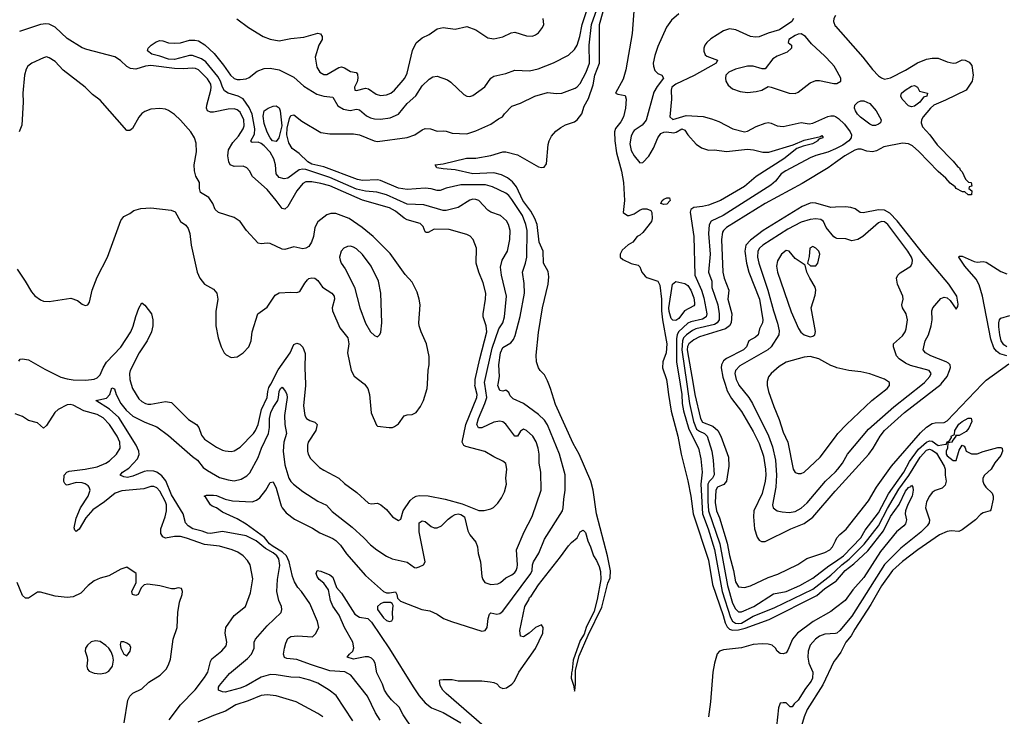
# Model space of a CAD drawing. Header units: inches. Extents: x 1552611 to 1694776, y 811966 to 917215.
# Tile 297 of 549: x 1614531 to 1621133, y 887774 to 892442. Entities that reach past the tile are written whole.
import ezdxf

# ---------------------------------------------------------------- set-up
doc = ezdxf.new("R2010")
doc.units = ezdxf.units.IN
doc.header["$MEASUREMENT"] = 0
for name, color, linetype in [('B6818', 7, 'Continuous'), ('B6819', 7, 'Continuous'), ('B6828', 7, 'Continuous'), ('B6829', 7, 'Continuous')]:
    doc.layers.add(name, color=color, linetype=linetype)

msp = doc.modelspace()

# ---------------------------------------------------------------- linework, layer by layer
at = {"layer": 'B6818', "color": 5}
for points, elevation in [([(1616764.4, 887744.4), (1616652.9, 887912.9), (1616605.4, 887950), (1616530, 887996.8), (1616477, 888017), (1616410, 888033.6), (1616350, 888036.8), (1616250, 888052.7), (1616213.2, 888053.2), (1616150, 888036.4), (1616050, 887977.2), (1616010, 887961.5), (1615910, 887936.2), (1615890, 887937.6), (1615864.2, 887950), (1615863.5, 887970), (1615870, 887980.4), (1615938.3, 888061.7), (1616058.2, 888161.8), (1616085.4, 888190), (1616102.3, 888230), (1616103.5, 888270), (1616111.5, 888290), (1616190, 888381.3), (1616283.5, 888470), (1616289.7, 888490), (1616286, 888510), (1616267.7, 888550), (1616254.8, 888610), (1616259.9, 888690), (1616274.9, 888785.1), (1616267.7, 888830), (1616255.8, 888850), (1616230.3, 888870), (1616178.3, 888898.3), (1616117.9, 888950), (1616050, 888983.5), (1615890, 889011.6), (1615810, 888998.5), (1615790, 889001.1), (1615754.9, 889014.9), (1615692.4, 889030), (1615660.7, 889050), (1615642.6, 889070), (1615627.5, 889130), (1615550, 889258), (1615511, 889351), (1615484.9, 889384.9), (1615450, 889409.5), (1615430, 889417), (1615390, 889419.4), (1615366.1, 889413.9), (1615290, 889382.5), (1615255.2, 889375.2), (1615230, 889378), (1615204.5, 889390), (1615221.3, 889410), (1615263, 889437), (1615320.5, 889499.5), (1615332.8, 889527.2), (1615331, 889550), (1615311.6, 889591.6), (1615195.4, 889775.4), (1615132.8, 889832.8), (1615041.2, 889890), (1615113.5, 889906.5), (1615136.4, 889930), (1615150, 889976), (1615167.5, 889967.5), (1615177.1, 889930), (1615208.9, 889868.9), (1615246.1, 889826.1), (1615290, 889785.9), (1615370, 889744.1), (1615450, 889713.8), (1615530, 889655.9), (1615690, 889514), (1615723.2, 889490), (1615762.1, 889442.1), (1615790, 889420.4), (1615870, 889375.1), (1615930, 889357.5), (1615970, 889352.8), (1616016.5, 889363.5), (1616055.3, 889384.7), (1616073.5, 889406.5), (1616130, 889509.1), (1616152.3, 889570), (1616198.6, 889670), (1616206.3, 889710), (1616207.3, 889770), (1616214.5, 889810), (1616230, 889843.9), (1616261.2, 889890), (1616267.6, 889910), (1616270.9, 889950), (1616279.7, 889970), (1616290, 889980.3), (1616313.9, 889950), (1616322.7, 889930), (1616325.3, 889910), (1616306.8, 889790), (1616309.1, 889729.1), (1616319.3, 889670), (1616302.8, 889610), (1616298.9, 889550), (1616310, 889459.1), (1616334.7, 889370), (1616350, 889346.5), (1616367.6, 889330), (1616430, 889281.3), (1616530, 889214.6), (1616588.5, 889188.5), (1616625.3, 889145.3), (1616760.5, 889040.5), (1616839.6, 888970), (1616883.8, 888923.8), (1616925.3, 888890), (1616990, 888847.2), (1617028.2, 888828.2), (1617130, 888806.3), (1617178.8, 888770), (1617190, 888768.1), (1617210, 888775), (1617237.7, 888790), (1617250.9, 888810), (1617210.4, 889009.6), (1617209.3, 889070.7), (1617230, 889082.7), (1617250, 889079), (1617290, 889045.5), (1617310, 889037.4), (1617330, 889036.6), (1617358.7, 889050), (1617404.2, 889095.8), (1617430, 889115.1), (1617450, 889126.7), (1617470, 889131.5), (1617490, 889127.2), (1617512.6, 889110), (1617536, 889016), (1617550, 888990.3), (1617590, 888941.1), (1617600.6, 888910), (1617605.9, 888865.9), (1617620.8, 888810), (1617630.1, 888710), (1617636.2, 888690), (1617649.6, 888669.6), (1617690, 888656.6), (1617737.3, 888662.7), (1617753.8, 888670), (1617790, 888702.8), (1617830, 888720.9), (1617850, 888736.5), (1617859.3, 888750), (1617867.4, 888770), (1617868.6, 888790), (1617862.3, 888890), (1617914.5, 889010), (1617966.7, 889113.3), (1618028, 889290), (1618024.6, 889410), (1618013.6, 889470), (1618013.8, 889530), (1618008.3, 889570), (1617993.1, 889613.1), (1617970.9, 889650.9), (1617930, 889689.8), (1617910, 889697.7), (1617890, 889685.6), (1617870, 889652), (1617850, 889651.3), (1617790.4, 889730.4), (1617770, 889747.5), (1617750, 889750.9), (1617710, 889743.8), (1617630, 889706), (1617607.8, 889707.8), (1617596.7, 889730), (1617606.8, 889770), (1617650.2, 889869.8), (1617663, 889910), (1617649.5, 890000)], 860), ([(1615278.9, 890000), (1615288.4, 889970), (1615330, 889900.2), (1615350, 889882.9), (1615374.9, 889870), (1615390, 889865), (1615410, 889865.5), (1615510, 889883.5), (1615550, 889876.1), (1615663.4, 889763.4), (1615716.9, 889730), (1615731.3, 889710), (1615750, 889658.4), (1615770, 889630.3), (1615850, 889577.3), (1615890, 889557.3), (1615910, 889552.6), (1615950, 889548.9), (1615970, 889553.1), (1616010, 889578.3), (1616098.5, 889670), (1616112.7, 889690), (1616129.9, 889730.1), (1616152.8, 889830), (1616190.7, 889910), (1616194.3, 889950), (1616202.8, 889977.2), (1616214.7, 890000)], 880), ([(1616947.8, 887747.8), (1616917.2, 887797.2), (1616864.2, 887910), (1616751.2, 888050), (1616712.1, 888072.1), (1616610, 888079.5), (1616480.5, 888120.5), (1616390, 888154.5), (1616321.9, 888161.9), (1616307.3, 888167.3), (1616301.1, 888190), (1616305.9, 888230), (1616315.1, 888264.9), (1616330, 888295), (1616350, 888307.7), (1616393.5, 888313.5), (1616494.1, 888305.9), (1616514.3, 888325.7), (1616536.4, 888370), (1616527.6, 888410), (1616477.6, 888530), (1616421.5, 888610), (1616396.6, 888636.6), (1616374.7, 888674.7), (1616360.3, 888710), (1616337.1, 888810), (1616321.1, 888850), (1616294.3, 888874.3), (1616230, 888910.9), (1616206.4, 888930), (1616172.4, 888972.4), (1616050, 889062.3), (1615990, 889097.5), (1615890, 889141.1), (1615849.8, 889169.8), (1615822.2, 889182.2), (1615810, 889191.8), (1615779.5, 889239.5), (1615768, 889250), (1615784.1, 889255.9), (1615830, 889255.5), (1615850, 889252.9), (1615909.2, 889229.2), (1615957.5, 889217.5), (1616090, 889211.6), (1616118.8, 889221.2), (1616141.3, 889238.7), (1616182.3, 889290), (1616210, 889341.6), (1616230, 889346), (1616250, 889303), (1616283.7, 889183.7), (1616290.2, 889170.2), (1616318.5, 889138.5), (1616373.9, 889093.9), (1616493.6, 889033.6), (1616543.4, 889003.4), (1616630, 888966), (1616650, 888951.3), (1616681.5, 888921.5), (1616722, 888862), (1616850, 888718.2), (1616970, 888611.1), (1616990, 888602.2), (1617010, 888600.7), (1617050, 888607.7), (1617060.3, 888590), (1617064.8, 888564.8), (1617084.4, 888544.4), (1617227.3, 888490), (1617280.2, 888480.3), (1617330, 888459.5), (1617373.7, 888430), (1617427, 888410), (1617630, 888345), (1617651.7, 888348.3), (1617666.5, 888370), (1617672.3, 888430), (1617681.6, 888458.4), (1617690, 888467.9), (1617730, 888457.6), (1617750, 888462), (1617770, 888479.2), (1617959, 888730), (1617968.2, 888750), (1617968.8, 888790), (1617975.5, 888810), (1618012.4, 888867.6), (1618050, 888961.5), (1618169.9, 889150), (1618175.9, 889170), (1618178.9, 889230), (1618188.1, 889290), (1618187.6, 889392.4), (1618150.9, 889530.9), (1618070, 889727.9), (1618050, 889758.3), (1618010, 889797.3), (1617910, 889870.7), (1617840.2, 889900.2), (1617820.8, 889920.8), (1617810, 889944.2), (1617790, 889959.5), (1617770, 889952.3), (1617750, 889958), (1617736.3, 889990), (1617738.4, 890000)], 840), ([(1616447.4, 890000), (1616447.9, 889990), (1616433.4, 889853.4), (1616442, 889790), (1616454, 889770), (1616476.4, 889756.4), (1616510, 889744.9), (1616526, 889730), (1616515.9, 889690), (1616465.6, 889610), (1616461.1, 889590), (1616461.2, 889550), (1616466, 889530), (1616482.1, 889502.1), (1616542, 889442), (1616570, 889422.3), (1616670.7, 889370.7), (1616710, 889333.8), (1616792.7, 889272.7), (1616870, 889202.6), (1616890, 889197.6), (1616930, 889201.7), (1616953.7, 889190), (1616990, 889159.6), (1617030, 889110.2), (1617070, 889086), (1617086, 889094), (1617102.1, 889150), (1617150, 889219.1), (1617170, 889237.6), (1617190, 889248.3), (1617210, 889252.6), (1617270, 889252.4), (1617384.2, 889230), (1617497.3, 889197.3), (1617610, 889152), (1617646.5, 889153.5), (1617690, 889163.1), (1617707.4, 889172.6), (1617738, 889202), (1617762.4, 889237.6), (1617781.6, 889278.4), (1617794.5, 889330), (1617790.8, 889370), (1617798.3, 889430), (1617790, 889467), (1617770, 889484.7), (1617710, 889512.3), (1617650, 889547.4), (1617521.4, 889581.4), (1617508.6, 889588.6), (1617498.9, 889610), (1617523.6, 889730), (1617597.1, 889910), (1617597.6, 889930), (1617583.7, 889990), (1617584, 890000)], 880), ([(1616843.2, 890000), (1616864.7, 889970), (1616876.2, 889930), (1616888.1, 889808.1), (1616923.7, 889723.7), (1616930, 889717.3), (1617008.2, 889708.2), (1617030, 889709.1), (1617044.6, 889715.4), (1617070, 889733.7), (1617110, 889786.7), (1617130, 889793.7), (1617163.2, 889796.8), (1617189.5, 889810.5), (1617219, 889850), (1617239.3, 889890), (1617262.9, 889970), (1617264.6, 890000)], 920), ([(1617645.6, 887705.6), (1617390, 887925.8), (1617367.8, 887950), (1617350, 887981.2), (1617347, 888013), (1617350, 888018), (1617370, 888021), (1617430, 888021), (1617470, 888011), (1617628.9, 888011.1), (1617685.4, 888005.4), (1617710, 888001), (1617730, 887990.7), (1617750.3, 887970.3), (1617770, 887961.3), (1617795.6, 887964.4), (1617830.9, 887989.1), (1617848.2, 888010), (1617878.9, 888070), (1617990, 888228), (1618039, 888330), (1618042, 888370), (1618030, 888388), (1617990, 888369.2), (1617946.8, 888330), (1617910, 888306.6), (1617888, 888310), (1617884, 888350), (1617917.2, 888510), (1617945.2, 888554.8), (1617949.8, 888570), (1617960.4, 888579.6), (1618010, 888654.7), (1618157.4, 888842.6), (1618210, 888916.6), (1618230, 888939.2), (1618269.8, 888970), (1618290, 889010.2), (1618310, 889020.2), (1618325.7, 889005.7), (1618339.4, 888950), (1618359, 888910), (1618378, 888850), (1618398.8, 888818.8), (1618417.1, 888777.1), (1618425.3, 888745.3), (1618428.2, 888690), (1618403.7, 888556.3), (1618381.8, 888478.2), (1618330, 888369.3), (1618314.9, 888325.1), (1618290, 888280.9), (1618242.8, 888150), (1618235.9, 888084.1), (1618230, 888066), (1618229.2, 888030), (1618243.4, 887983.4), (1618250, 887942), (1618252.7, 887947.3), (1618258.4, 887990), (1618257.7, 888082.3), (1618281.5, 888178.5), (1618342.3, 888317.8), (1618434.3, 888505.7), (1618473.6, 888666.4), (1618490, 888702), (1618491.9, 888748.1), (1618472.1, 888850), (1618398.1, 889130), (1618375.8, 889290), (1618361.4, 889350), (1618283.4, 889530), (1618241.7, 889601.7), (1618123.3, 889863.3), (1618090.9, 889970.9), (1618079.2, 890000)], 820), ([(1618872.3, 890000), (1618880.4, 889930), (1618899.6, 889819.5), (1618943.9, 889650), (1618966, 889530), (1619011.3, 889351.3), (1619031.7, 889250), (1619047.1, 889130), (1619150, 888819.5), (1619176.6, 888656.6), (1619248.3, 888450), (1619260.3, 888400.3), (1619273.7, 888373.7), (1619290, 888357.3), (1619310, 888350.1), (1619350, 888352.7), (1619395.2, 888364.8), (1619557.2, 888422.8), (1619876.7, 888583.3), (1619930, 888631.1), (1620000, 888676.6)], 820), ([(1618959.7, 890000), (1618970.7, 889930), (1618973.5, 889870), (1618981.6, 889821.6), (1619017.1, 889697.1), (1619081.9, 889570), (1619099.1, 889499.1), (1619106.2, 889410), (1619097.1, 889330), (1619109.1, 889130), (1619148.1, 889030), (1619190, 888891), (1619241.4, 888610), (1619296.1, 888436.1), (1619310.6, 888410.6), (1619330, 888398.1), (1619350, 888394.8), (1619370, 888397.9), (1619450, 888445.3), (1619590, 888501.4), (1619850, 888626), (1619970, 888718.7), (1620000, 888748)], 840), ([(1619003.2, 890000), (1619021.8, 889870), (1619049.3, 889750), (1619070, 889698.9), (1619090, 889684), (1619122.5, 889670), (1619140.4, 889650), (1619171.6, 889550), (1619181.1, 889490), (1619187.7, 889392.3), (1619177, 889370), (1619153.1, 889346.9), (1619145.2, 889330), (1619144.3, 889215.7), (1619149.8, 889150), (1619224.5, 888930), (1619276.8, 888650), (1619310, 888532.5), (1619330, 888493.9), (1619350, 888474.3), (1619370, 888474.2), (1619453.3, 888510), (1619585.9, 888594.1), (1619670, 888610.7), (1619761.6, 888650), (1619850, 888698.8), (1619957.3, 888782.7), (1620000, 888812.2)], 860), ([(1619046.3, 890000), (1619058.3, 889930), (1619096.9, 889770), (1619110, 889746), (1619178.2, 889718.2), (1619210.9, 889690), (1619232.6, 889650), (1619282.4, 889510), (1619285.6, 889450), (1619269.4, 889350.6), (1619252, 889328), (1619210, 889309.3), (1619197.7, 889290), (1619194.2, 889205.8), (1619202.6, 889150), (1619224, 889104), (1619274.7, 888934.7), (1619290, 888851.8), (1619317.3, 888750), (1619330, 888674.9), (1619350, 888642.2), (1619390, 888638.2), (1619430, 888649.3), (1619550, 888703.6), (1619613.6, 888726.4), (1619747.8, 888792.2), (1619809.3, 888830.7), (1619930, 888872.7), (1619962.4, 888890), (1619980.7, 888910), (1620000, 888948.7)], 880), ([(1619260.4, 890000), (1619274.4, 889954.4), (1619304.4, 889904.4), (1619370, 889816.8), (1619450, 889681.8), (1619490, 889602.2), (1619517.2, 889517.2), (1619531.6, 889430), (1619533.1, 889390), (1619528.6, 889350), (1619510, 889267.7), (1619453.3, 889150), (1619450.1, 889110), (1619458.4, 889030), (1619475.3, 888975.3), (1619490, 888953.8), (1619505, 888945), (1619530, 888945.5), (1619700.9, 889030), (1619790, 889066), (1619850, 889108.5), (1619997.8, 889282.2), (1620000, 889284.7)], 920), ([(1619349.7, 890000), (1619353, 889993), (1619420.8, 889910), (1619445.5, 889870), (1619552.3, 889652.3), (1619579, 889579), (1619599.3, 889490), (1619605.9, 889390), (1619601.1, 889310), (1619579.1, 889190), (1619583.7, 889170), (1619610, 889150.3), (1619643.2, 889143.2), (1619690, 889140.3), (1619730, 889146.4), (1619770, 889169.5), (1619810, 889205.3), (1619934.5, 889350), (1620000, 889413.2)], 940), ([(1619542.5, 890000), (1619542.7, 889990), (1619552.3, 889950), (1619587.1, 889850), (1619623.6, 889763.6), (1619650, 889678.4), (1619681, 889610), (1619716.4, 889430), (1619730, 889408), (1619750, 889401.6), (1619770, 889401.6), (1619790, 889410.5), (1619897.7, 889510), (1620000, 889647.2)], 960), ([(1615534, 887750), (1615609.2, 887850), (1615708.6, 887951.4), (1615770, 888033.5), (1615792.7, 888070), (1615810, 888140.5), (1615820.6, 888159.4), (1615887.5, 888212.5), (1615914.8, 888245.2), (1615920.9, 888270), (1615909, 888330), (1615913.3, 888370), (1615970, 888449.1), (1616044.4, 888510), (1616079.2, 888600.7), (1616094.6, 888694.6), (1616076.8, 888790), (1616058.8, 888818.8), (1616029.8, 888850), (1615994.5, 888874.5), (1615956.2, 888890), (1615870, 888915), (1615770, 888925.7), (1615650, 888968.7), (1615610, 888978.7), (1615570, 888979.1), (1615510, 888967.1), (1615490, 888975.8), (1615478.3, 888998.3), (1615477.5, 889030), (1615507.7, 889110), (1615515.1, 889150), (1615515.1, 889190), (1615509.9, 889210), (1615470, 889282.9), (1615450, 889305.5), (1615430, 889314.5), (1615410, 889313), (1615362.6, 889297.4), (1615215.8, 889284.2), (1615171.6, 889268.4), (1615100.1, 889210), (1615021.7, 889158.3), (1614975.6, 889104.4), (1614930, 889027.8), (1614910, 889013), (1614901.1, 889021.1), (1614896, 889036), (1614910, 889101.6), (1614939.9, 889170), (1614990.4, 889250), (1615003.8, 889290), (1614997.2, 889310), (1614990, 889317.4), (1614971.2, 889331.2), (1614950, 889338.8), (1614910, 889341.1), (1614850, 889321.8), (1614843.9, 889323.9), (1614833.4, 889333.4), (1614828.1, 889348.1), (1614829.3, 889390.7), (1614848, 889410), (1614863.3, 889416.7), (1614970, 889429.6), (1615050, 889446.3), (1615109.8, 889470), (1615134.4, 889485.6), (1615179.4, 889530), (1615204.6, 889570), (1615202.5, 889610), (1615186, 889650), (1615134.1, 889730), (1615090, 889774.4), (1615050, 889797.1), (1614961.9, 889821.9), (1614890, 889858.1), (1614870, 889862.9), (1614850, 889861.5), (1614789.4, 889830), (1614766.9, 889810), (1614710, 889722.6), (1614690, 889705.4), (1614650, 889741.1), (1614590, 889756.9), (1614550, 889782), (1614501.3, 889801.3)], 880), ([(1615232.6, 887730), (1615257.4, 887882.6), (1615270, 887909.2), (1615290, 887928.7), (1615350, 887959), (1615398.3, 888001.7), (1615473.3, 888050), (1615512.9, 888090), (1615530, 888118.4), (1615542.6, 888157.4), (1615561, 888290), (1615587.1, 888370), (1615590.8, 888470), (1615602.3, 888537.8), (1615621.3, 888590), (1615622.9, 888610), (1615617.2, 888630), (1615593.8, 888633.8), (1615570, 888627.3), (1615550, 888627.8), (1615470, 888648.5), (1615390, 888660.4), (1615365.9, 888654.1), (1615355.1, 888644.9), (1615345.8, 888634.2), (1615324.7, 888590), (1615310, 888583.7), (1615288, 888590), (1615284, 888610), (1615313.2, 888670), (1615312.3, 888730), (1615250, 888772.7), (1615210, 888760.5), (1615130, 888716), (1615070, 888699.2), (1615030, 888682.3), (1614990, 888651.1), (1614941, 888599), (1614890, 888573.8), (1614850, 888569.8), (1614770, 888579.3), (1614670, 888606), (1614650, 888605.2), (1614590, 888565.1), (1614570, 888565.1), (1614550, 888584), (1614514, 888670)], 920), ([(1617167.8, 887687.8), (1617103.4, 887783.4), (1617076.3, 887836.3), (1617024.8, 887884.8), (1616997.3, 887917.3), (1616977.9, 887950), (1616963.5, 887990), (1616926.4, 888066.4), (1616914.8, 888130), (1616903.9, 888150), (1616890, 888163.4), (1616870, 888171.6), (1616847.6, 888172.4), (1616770, 888157.7), (1616727.3, 888170), (1616741.6, 888190), (1616766, 888210), (1616772.1, 888232.1), (1616764.1, 888270), (1616709.8, 888370), (1616672.8, 888452.8), (1616630, 888512), (1616616, 888550), (1616602, 888622), (1616570, 888666), (1616539, 888690), (1616525.2, 888710), (1616519, 888730), (1616526, 888750), (1616550, 888747.3), (1616610, 888721.1), (1616630, 888706.7), (1616656, 888636), (1616690, 888600.2), (1616778.8, 888458.8), (1616810, 888438.4), (1616864.9, 888430), (1616890, 888404.9), (1617010, 888226.6), (1617170, 887970.9), (1617210, 887912.1), (1617250, 887863.8), (1617293, 887830), (1617370, 887799.5), (1617490, 887731)], 820), ([(1620000, 888500.1), (1619970, 888477.3), (1619851.8, 888408.2), (1619747, 888330), (1619711.5, 888290), (1619682.4, 888217.6), (1619670, 888199.7), (1619650, 888191.9), (1619630, 888195.8), (1619610, 888211.1), (1619598.6, 888230), (1619576.5, 888250), (1619550, 888257), (1619510, 888258.6), (1619450, 888254.4), (1619370, 888231.8), (1619250, 888220.2), (1619223.1, 888210), (1619207.5, 888192.4), (1619189.5, 888130), (1619179.1, 888070), (1619163.6, 887870), (1619150.1, 887769.9)], 820), ([(1620000, 888329.8), (1619930, 888323.7), (1619892.7, 888310), (1619866.7, 888290), (1619831.8, 888250), (1619818.5, 888210), (1619816.4, 888170), (1619822.7, 888130), (1619848.2, 888070), (1619845.6, 888030), (1619836.8, 888010), (1619798.8, 887961.2), (1619750, 887881.7), (1619722.7, 887857.2), (1619710, 887837.2), (1619698, 887838), (1619670, 887865.2), (1619650, 887864.5), (1619630, 887862), (1619618.5, 887830), (1619605.1, 887705.1)], 840), ([(1620000, 888154.6), (1619990, 888141.5), (1619915.5, 887984.5), (1619810, 887818.8), (1619790, 887771.1), (1619772.1, 887710), (1619768.2, 887631.8), (1619790, 887572.9), (1619819.4, 887519.4), (1619835.7, 887475.7), (1619854.8, 887394.8), (1619855.7, 887370), (1619849.7, 887330), (1619825.6, 887254.4), (1619779, 887150), (1619778.3, 887130), (1619787.2, 887090), (1619806.7, 887066.7), (1619830, 887058.5), (1619850, 887057.5), (1619950, 887062.1), (1620000, 887059.1)], 860), ([(1616563.5, 887770), (1616530, 887793.3), (1616385.1, 887870), (1616250, 887912.1), (1616190, 887918.4), (1616150, 887914.5), (1616062.7, 887877.3), (1615979.5, 887850), (1615912, 887808), (1615830, 887780.2), (1615725.4, 887734.6)], 880)]:
    msp.add_lwpolyline(points, dxfattribs=dict(at, elevation=elevation))
for points, elevation in [([(1616970, 888537.4), (1616950, 888527.1), (1616931.2, 888510), (1616931.1, 888490), (1616970, 888433.1), (1616990, 888414.9), (1617010, 888408.7), (1617027.2, 888412.8), (1617032.9, 888427.1), (1617031.2, 888470), (1617036, 888516), (1617029.7, 888529.7), (1617016.4, 888536.4)], 840), ([(1615039.9, 888280.1), (1615010, 888272.3), (1614984.9, 888250), (1614972.7, 888230), (1614970.4, 888210), (1614984.4, 888170), (1614986.4, 888150), (1614981.6, 888110), (1614984.9, 888090), (1614997.5, 888077.5), (1615030, 888063.8), (1615070, 888058), (1615110, 888065.5), (1615130, 888077.1), (1615154, 888110), (1615159.3, 888150), (1615156, 888176), (1615145.4, 888205.4), (1615130, 888229.6), (1615110, 888248.2), (1615070, 888274.8)], 940), ([(1615210, 888274), (1615204.1, 888255.9), (1615210, 888231.3), (1615230, 888191), (1615250, 888178.8), (1615272.7, 888210), (1615275.5, 888235.5), (1615269, 888250), (1615250, 888265.2), (1615230, 888273.2)], 940)]:
    msp.add_lwpolyline(points, close=True, dxfattribs=dict(at, elevation=elevation))
at = {"layer": 'B6819', "color": 5}
for points, elevation in [([(1617649.5, 890000), (1617648, 890010), (1617698.8, 890241.2), (1617744.1, 890370), (1617770.6, 890410), (1617782.3, 890450), (1617796.2, 890590), (1617761.4, 890730), (1617755.8, 890784.2), (1617765.8, 890830), (1617801.7, 890890), (1617817.4, 890970), (1617820.3, 891030), (1617808.9, 891068.9), (1617794.9, 891094.9), (1617754, 891130), (1617690, 891152.9), (1617670, 891165.1), (1617610, 891229.8), (1617590, 891237.4), (1617570, 891238.9), (1617550, 891233.3), (1617470, 891182.4), (1617390, 891163.2), (1617370, 891162.4), (1617241.9, 891201.9), (1617130, 891205.9), (1616990, 891268.8), (1616925.7, 891285.7), (1616850, 891293.2), (1616790, 891305.4), (1616610, 891383.7), (1616450, 891438.3), (1616430, 891441.1), (1616404.6, 891435.4), (1616330, 891378.9), (1616305.1, 891374.9), (1616270, 891383.7), (1616250.6, 891410), (1616245.9, 891470), (1616235.9, 891510), (1616210, 891554.1), (1616170, 891597), (1616150, 891611.6), (1616130, 891620.3), (1616090, 891619.5), (1616083, 891623), (1616080.7, 891630), (1616104.8, 891675.2), (1616107.2, 891710), (1616090, 891809.4), (1616070, 891854.2), (1616030, 891910.5), (1615995.4, 891930), (1615930, 891949.3), (1615905.4, 891965.4), (1615890, 891989.8), (1615878, 892030), (1615860.6, 892060.6), (1615778.7, 892158.7), (1615750, 892178.8), (1615690, 892201.8), (1615670, 892202.4), (1615570, 892174.3), (1615530, 892176.7), (1615470, 892197.8), (1615416.9, 892210), (1615388, 892232), (1615391.8, 892250), (1615411.9, 892270), (1615446.4, 892293.6), (1615470, 892301.2), (1615490, 892300.1), (1615530, 892287.5), (1615570, 892284.2), (1615610, 892287.2), (1615670, 892304.6), (1615705, 892305), (1615730, 892299.3), (1615773.7, 892273.7), (1615835, 892215), (1615897.7, 892137.7), (1615944.7, 892070), (1615970, 892048.4), (1615990, 892041.2), (1616010, 892040.2), (1616050, 892046), (1616070, 892054), (1616123.3, 892096.7), (1616170, 892115.2), (1616210, 892116.9), (1616270, 892105.2), (1616370, 892056.5), (1616437.2, 891997.2), (1616523.5, 891943.5), (1616570, 891930.2), (1616630, 891922.4), (1616664.5, 891864.5), (1616701.5, 891841.5), (1616747.6, 891832.4), (1616790, 891842.3), (1616799.8, 891839.8), (1616810, 891836.8), (1616856.8, 891796.8), (1616883.1, 891783.1), (1616910, 891776.6), (1616950, 891775.5), (1617015.5, 891784.5), (1617070.7, 891809.3), (1617130, 891880.2), (1617188, 891932), (1617230, 891998), (1617276.2, 892043.8), (1617300.3, 892059.7), (1617330, 892063.6), (1617399.1, 892039.1), (1617422.5, 892022.5), (1617510, 891940.3), (1617530, 891930.3), (1617550, 891927.9), (1617570, 891933.1), (1617648.9, 891991.1), (1617689.8, 892050.2), (1617710, 892062.8), (1617790, 892081.5), (1617850, 892104.4), (1617950, 892098.6), (1618008.1, 892111.9), (1618110, 892152.8), (1618210, 892204.6), (1618250, 892241.7), (1618267.9, 892270), (1618286.5, 892330), (1618301.5, 892410), (1618336.4, 892510)], 860), ([(1617738.4, 890000), (1617748.9, 890050), (1617743.2, 890130), (1617754.3, 890210), (1617770, 890246), (1617823.3, 890276.7), (1617841.1, 890298.9), (1617853.6, 890326.4), (1617887, 890453), (1617916, 890610), (1617914.3, 890674.3), (1617902.4, 890750), (1617923, 890810), (1617930.4, 890849.6), (1617933.1, 891030), (1617924.7, 891070), (1617901.8, 891130), (1617830, 891238), (1617810, 891262.6), (1617790, 891278.3), (1617701.1, 891321.1), (1617654.7, 891334.7), (1617490, 891335.1), (1617390, 891313.9), (1617350, 891297.6), (1617330, 891296.8), (1617290, 891308.5), (1617250, 891312.8), (1617130, 891304.6), (1617070, 891313.4), (1616950, 891365.3), (1616930, 891368.5), (1616830, 891364.6), (1616796.2, 891370), (1616570, 891456.8), (1616490, 891474.7), (1616464.3, 891490), (1616404.9, 891544.9), (1616358.3, 891578.3), (1616336.3, 891616.3), (1616321.8, 891670), (1616324.6, 891715.4), (1616340.2, 891779.8), (1616350, 891799.5), (1616370, 891804.9), (1616422.2, 891762.2), (1616550, 891686.9), (1616610, 891676.3), (1616770, 891678), (1616810, 891669.3), (1616908.9, 891630), (1616930, 891626.3), (1617128.4, 891651.6), (1617180.9, 891670), (1617230, 891704.4), (1617250, 891711.6), (1617286, 891710), (1617330, 891693.7), (1617370, 891697), (1617390, 891693.7), (1617430, 891680.3), (1617530, 891677.4), (1617590, 891698), (1617690, 891741.1), (1617742.3, 891777.8), (1617769, 891790), (1617781.2, 891810), (1617830, 891863), (1617890, 891882.3), (1617984.5, 891930), (1618070, 891952.9), (1618130, 891947), (1618165.2, 891950), (1618256, 891984), (1618270, 891992.2), (1618290, 892013.8), (1618330, 892089.1), (1618351.7, 892150), (1618349.9, 892270), (1618365.2, 892410), (1618399.7, 892510)], 840), ([(1618079.2, 890000), (1618070, 890022.7), (1618050, 890062.7), (1618021.2, 890090), (1618010, 890108.7), (1617997, 890150), (1617993.8, 890193.8), (1618010, 890346), (1618037.3, 890510), (1618074.5, 890670), (1618078.7, 890718.7), (1618073.8, 890753.8), (1618043.5, 890810), (1618040.3, 890890), (1618014.5, 890950), (1618001.1, 891070), (1617985.8, 891110), (1617958.9, 891158.9), (1617903.9, 891230), (1617861.8, 891321.8), (1617834.3, 891354.3), (1617802.3, 891382.3), (1617761.3, 891401.3), (1617710, 891416.1), (1617570, 891408.8), (1617450, 891435.4), (1617370, 891442), (1617328, 891450), (1617318, 891470), (1617370, 891475.6), (1617527, 891513), (1617590, 891512.8), (1617690, 891532), (1617770, 891555.5), (1617790, 891555.8), (1617870, 891537.3), (1618010, 891456.9), (1618030, 891450.3), (1618047.2, 891452.8), (1618064.4, 891475.6), (1618074.5, 891605.5), (1618080.3, 891630), (1618097.9, 891662.1), (1618125.3, 891694.7), (1618159.8, 891720.2), (1618190, 891737.3), (1618250, 891758.2), (1618270, 891770.2), (1618300.6, 891810), (1618316.6, 891863.4), (1618345.8, 891914.2), (1618375.3, 892004.7), (1618387.9, 892070), (1618419.6, 892150), (1618417.8, 892410), (1618443.9, 892496.1)], 820), ([(1618650.8, 892530), (1618638.6, 892350), (1618595.2, 892104.8), (1618577.3, 892042.7), (1618525.5, 891950), (1618542.2, 891942.2), (1618590, 891934.6), (1618597.5, 891910), (1618591.9, 891850), (1618579.5, 891790), (1618562.6, 891757.4), (1618526.3, 891713.7), (1618520.1, 891690), (1618522.2, 891630), (1618532, 891550), (1618565.9, 891425.9), (1618580.4, 891350), (1618585.2, 891230), (1618576.3, 891150), (1618606.8, 891130), (1618618, 891130), (1618650, 891140.9), (1618691.4, 891168.6), (1618710, 891174.9), (1618735.1, 891175.1), (1618763.1, 891163.1), (1618769.2, 891149.2), (1618771.2, 891110), (1618767.7, 891090), (1618710, 891014.7), (1618690, 890997.6), (1618670.4, 890989.6), (1618642, 890950), (1618610, 890932.9), (1618570, 890897.7), (1618556.1, 890870), (1618556.9, 890856.9), (1618558, 890850), (1618575.6, 890835.6), (1618630, 890807.5), (1618676.9, 890796.9), (1618690, 890785.5), (1618702.2, 890750), (1618723.8, 890723.8), (1618735.1, 890715.1), (1618810, 890690.2), (1618822.4, 890662.4), (1618833.6, 890570), (1618835.1, 890490), (1618841.9, 890430), (1618869.6, 890270), (1618865.7, 890210), (1618843.9, 890150), (1618841.5, 890110), (1618868.9, 890030), (1618872.3, 890000)], 820), ([(1615988.1, 892448.1), (1616064.7, 892390), (1616164.6, 892330), (1616210, 892311.7), (1616270, 892301), (1616350, 892315.1), (1616436.4, 892323.6), (1616530, 892352.2), (1616547.5, 892347.5), (1616559.3, 892330), (1616558.4, 892310), (1616537, 892270), (1616511.4, 892190), (1616523.7, 892123.7), (1616544.2, 892090), (1616570, 892074.9), (1616590, 892074.9), (1616670, 892121.7), (1616690, 892125.7), (1616710, 892118.6), (1616750, 892093.5), (1616786.8, 892086.8), (1616796.3, 892076.3), (1616799.4, 892050), (1616794.3, 892025.7), (1616776.1, 891990), (1616779.1, 891970), (1616790, 891966.8), (1616850, 891982), (1616870, 891979.2), (1616921.7, 891941.7), (1616950, 891934.4), (1616990, 891938.7), (1617019.7, 891950), (1617044.5, 891970), (1617090, 892020.3), (1617112.5, 892050), (1617130, 892084.4), (1617165.6, 892234.4), (1617190, 892287.7), (1617230, 892319.7), (1617277.7, 892342.3), (1617330, 892379.5), (1617370, 892388.4), (1617450, 892379.1), (1617530, 892397.1), (1617590, 892374.4), (1617670, 892320.4), (1617710, 892313.7), (1617770, 892327), (1617826.1, 892353.9), (1617850, 892358.7), (1617930, 892333.4), (1617970, 892331.7), (1617990, 892339.5), (1618010, 892354.4), (1618036.9, 892390), (1618046, 892410), (1618040.5, 892450)], 880), ([(1618950, 892480.7), (1618901.4, 892438.6), (1618867.5, 892392.5), (1618810, 892261.3), (1618790, 892200.7), (1618779.4, 892150), (1618779.7, 892130), (1618790, 892100.3), (1618810, 892080.7), (1618835.5, 892070), (1618847.7, 892050), (1618805.9, 891994.1), (1618783.9, 891956.1), (1618730.5, 891769.5), (1618704.4, 891735.6), (1618650, 891698.9), (1618643.7, 891690), (1618630, 891662), (1618622.7, 891610), (1618630, 891564.6), (1618650, 891529), (1618690, 891481.7), (1618710, 891484.2), (1618750, 891526.3), (1618779.6, 891580.4), (1618809.9, 891650.1), (1618830, 891678.2), (1618850, 891688.9), (1618868, 891690), (1618917.5, 891682.5), (1618932.9, 891687.1), (1618970, 891711.1), (1618990, 891700.5), (1619011, 891670), (1619067.5, 891607.5), (1619102.1, 891582.1), (1619150, 891568), (1619190.1, 891570.1), (1619270, 891557.6), (1619410, 891573.1), (1619450.2, 891570.2), (1619514.7, 891554.7), (1619554.9, 891554.9), (1619716.1, 891603.9), (1619790, 891634.2), (1619901.2, 891658.8), (1619910, 891664.7), (1619916.3, 891656.3), (1619914.9, 891650), (1619895.9, 891644.1), (1619883.8, 891636.2), (1619882, 891630), (1619847, 891610), (1619784.8, 891595.2), (1619741.6, 891578.4), (1619653.6, 891510), (1619468.3, 891391.7), (1619390, 891323.9), (1619230.2, 891230), (1619150, 891198.7), (1619110, 891189.5), (1619050, 891183.4), (1619031.3, 891170), (1619027.5, 891152.5), (1619051.8, 890990), (1619057.4, 890730), (1619101.4, 890630), (1619118.8, 890578.8), (1619138.7, 890470), (1619133.5, 890450), (1619110, 890435.9), (1619030, 890418.1), (1619011.6, 890408.4), (1618948.9, 890351.1), (1618939, 890330), (1618934.7, 890305.3), (1618936, 890150), (1618959.7, 890000)], 840), ([(1619718.6, 892450), (1619709, 892430), (1619626.4, 892373.6), (1619550, 892350.5), (1619490, 892326.1), (1619464.2, 892324.2), (1619430, 892329.8), (1619333.5, 892373.5), (1619290, 892380.1), (1619250, 892366.9), (1619165.6, 892314.4), (1619138.1, 892290), (1619123.8, 892270), (1619117.5, 892250), (1619117.8, 892230), (1619127.2, 892207.2), (1619137.5, 892197.5), (1619210.4, 892170), (1619200.9, 892150), (1619052.5, 892067.5), (1618930.2, 892010), (1618904.4, 891990), (1618898.7, 891970), (1618902, 891910), (1618889.4, 891790), (1618910, 891773.4), (1618999.6, 891800.4), (1619113.6, 891793.6), (1619170, 891778), (1619218.6, 891758.6), (1619311.5, 891710), (1619390, 891690.2), (1619410, 891694.2), (1619470, 891725.2), (1619530, 891749.3), (1619550, 891752), (1619568.6, 891748.6), (1619610.2, 891730.2), (1619650, 891725.3), (1619770, 891753.7), (1619825, 891745), (1619848.8, 891748.8), (1619950, 891793), (1619970, 891798.4), (1619990, 891797.6), (1620000, 891792)], 860), ([(1620000, 892469.2), (1619989.2, 892450.8), (1619986.9, 892430), (1619998.9, 892398.9), (1620000, 892397.6)], 880), ([(1617584, 890000), (1617584.8, 890030), (1617615.4, 890170), (1617662.6, 890350), (1617658.9, 890390), (1617639.6, 890450), (1617637.9, 890470), (1617654.9, 890570), (1617655.5, 890610), (1617638.7, 890678.7), (1617609.3, 890750), (1617590.8, 890809.2), (1617594.8, 890910), (1617571.1, 890970), (1617552.2, 890992.2), (1617530, 891002.7), (1617410, 891036), (1617310, 891037.4), (1617270, 891015.1), (1617255.9, 891015.9), (1617250, 891019.3), (1617236.6, 891056.6), (1617217, 891077), (1617130, 891101.3), (1617110, 891111.9), (1617050, 891159.1), (1617010, 891180.9), (1616830, 891231.7), (1616610, 891327.5), (1616550, 891344.3), (1616490, 891354.8), (1616450, 891354.6), (1616430, 891343.7), (1616390, 891294.2), (1616330, 891189.8), (1616310, 891171.7), (1616290, 891175.7), (1616251.2, 891231.2), (1616190, 891303.4), (1616092.7, 891390), (1616073, 891430), (1616053.6, 891450), (1616030, 891460.9), (1615970, 891458.1), (1615942.5, 891470), (1615933.1, 891490), (1615927.1, 891530), (1615932.4, 891570), (1615961, 891619), (1615998, 891662), (1616030.3, 891709.7), (1616037.3, 891730), (1616033.9, 891770), (1616010, 891821.7), (1615990, 891838.4), (1615970, 891844.9), (1615930, 891842.4), (1615830, 891822.1), (1615810, 891822.2), (1615791.4, 891830), (1615783.4, 891850), (1615785.7, 891870), (1615813.5, 891970), (1615816.2, 891990), (1615812.7, 892010), (1615790, 892045), (1615730, 892106), (1615710, 892115.1), (1615690, 892117.7), (1615627.2, 892112.8), (1615570, 892114.8), (1615410, 892133.9), (1615375.8, 892130), (1615310, 892109.3), (1615274, 892114), (1615250, 892128), (1615208, 892168), (1615170, 892193.3), (1614981.1, 892241.1), (1614950, 892252.9), (1614850, 892316.2), (1614770, 892390.9), (1614730, 892410.7), (1614706, 892414), (1614670.4, 892409.6), (1614530, 892361.5)], 880), ([(1620000, 892113.8), (1619990.9, 892130), (1619974.2, 892150), (1619930, 892197.4), (1619840.2, 892280.2), (1619800.5, 892330), (1619770, 892347.5), (1619750, 892344.6), (1619730, 892335.4), (1619688.8, 892310), (1619684, 892290), (1619706.8, 892270), (1619706.8, 892250), (1619676.9, 892223.1), (1619610, 892197.7), (1619580.4, 892179.6), (1619530, 892112.7), (1619510, 892112), (1619450, 892129.6), (1619410, 892129.7), (1619330, 892109.7), (1619286, 892090), (1619266.4, 892070), (1619263.1, 892050), (1619266.4, 892030), (1619282, 892002), (1619310, 891979.3), (1619361.1, 891961.1), (1619410, 891952.8), (1619470, 891959.6), (1619506, 891970), (1619550, 891993), (1619570, 891990.4), (1619690, 891950.3), (1619730, 891948.2), (1619750, 891956.3), (1619830, 892018.4), (1619870, 892034.4), (1619894.7, 892034.7), (1619990, 892014.4), (1620000, 892014.6)], 880), ([(1617264.6, 890000), (1617270, 890094), (1617276.2, 890130), (1617275.9, 890184.1), (1617259.3, 890270), (1617223, 890350), (1617209.8, 890390), (1617207.4, 890410), (1617217.3, 890530), (1617209.8, 890570), (1617196.9, 890616.9), (1617163, 890683), (1617115, 890735), (1617014.7, 890874.7), (1616901.1, 890990), (1616826.6, 891050), (1616739.8, 891110), (1616650, 891143.4), (1616617.3, 891142.7), (1616590, 891133.3), (1616530, 891087.4), (1616510.1, 891049.9), (1616502, 890990), (1616488.2, 890951.8), (1616470, 890922.4), (1616450, 890909.8), (1616430, 890907), (1616370, 890919), (1616310, 890900.9), (1616290, 890903.1), (1616210, 890942), (1616190, 890945), (1616150, 890939.8), (1616130, 890944.5), (1616053.1, 891030), (1616009.8, 891090), (1615970, 891117), (1615865.2, 891150), (1615841.2, 891170), (1615827.3, 891210), (1615798.4, 891250), (1615743.9, 891283.9), (1615736, 891310), (1615736.1, 891350), (1615712.9, 891392.9), (1615702.3, 891430), (1615701.7, 891470), (1615716.1, 891556.1), (1615713.6, 891613.6), (1615704.2, 891650), (1615679.3, 891690), (1615610, 891768.6), (1615570, 891806.2), (1615530, 891833.5), (1615510, 891842.3), (1615470, 891846.4), (1615410, 891841.5), (1615370, 891827.1), (1615350, 891812.8), (1615330, 891789.6), (1615286.8, 891713.2), (1615270, 891698.3), (1615250, 891699.7), (1615070, 891903.1), (1615020.2, 891940.2), (1614969.8, 891990), (1614823.5, 892103.5), (1614770, 892162.2), (1614730, 892186.6), (1614710, 892192.1), (1614690, 892187.1), (1614613, 892150), (1614586.7, 892130), (1614573.7, 892110), (1614563.6, 892070), (1614552.6, 891950), (1614554.3, 891890), (1614544.8, 891735.2), (1614527.1, 891690)], 920), ([(1620000, 891576.9), (1619950, 891553), (1619870, 891531.1), (1619830, 891515), (1619668.9, 891430), (1619637.6, 891410), (1619599.2, 891360.8), (1619566.7, 891333.3), (1619247.7, 891130), (1619168.1, 891091.9), (1619152.9, 891067.1), (1619150.1, 891010), (1619159.9, 890870), (1619150.5, 890750), (1619171.7, 890690), (1619172.1, 890647.9), (1619212.1, 890530), (1619220.1, 890470), (1619220.1, 890430), (1619208.4, 890410), (1619190, 890400.1), (1619065.2, 890370), (1619041.3, 890358.7), (1619002.6, 890330), (1618982.5, 890310), (1618974, 890290), (1618970.2, 890230), (1619003.2, 890000)], 860), ([(1620000, 891484.5), (1619952.6, 891450), (1619776.3, 891343.7), (1619529.4, 891210), (1619270.7, 891049.3), (1619249.7, 891030.3), (1619242.9, 891017.1), (1619237.5, 890970), (1619246.4, 890750), (1619255.5, 890710), (1619285.2, 890630), (1619279.6, 890570), (1619305.9, 890470), (1619302.3, 890410), (1619290.7, 890390), (1619263.2, 890370), (1619090, 890317.7), (1619050, 890297.3), (1619017.9, 890270), (1619009, 890251), (1619006.9, 890230), (1619046.3, 890000)], 880), ([(1614514, 890770), (1614568.8, 890690), (1614610, 890618), (1614632.5, 890592.5), (1614670, 890564.9), (1614690, 890556.5), (1614730, 890552.9), (1614874.9, 890574.9), (1614919.2, 890559.2), (1614950, 890534.8), (1614970, 890526.8), (1614989.2, 890530.8), (1614999.3, 890550), (1615016.9, 890630), (1615050, 890716.3), (1615119.3, 890850), (1615210, 891095.5), (1615230, 891122.4), (1615270, 891142), (1615297.3, 891162.7), (1615344.2, 891175.8), (1615410, 891180.3), (1615546.4, 891166.4), (1615573.4, 891153.4), (1615610, 891090.6), (1615644.4, 891064.4), (1615661.5, 891041.5), (1615671.8, 891010), (1615681.1, 890930), (1615721.1, 890750), (1615738.2, 890710), (1615770.2, 890670.2), (1615830, 890636.5), (1615852.7, 890610), (1615859.4, 890570), (1615846.7, 890486.7), (1615845.8, 890390), (1615861.7, 890310), (1615881.1, 890250), (1615902.4, 890210), (1615916.3, 890196.3), (1615950, 890178.4), (1615990, 890182.4), (1616030, 890208.4), (1616067.8, 890250), (1616083.5, 890290), (1616090.5, 890350), (1616128.9, 890470), (1616190, 890515.3), (1616243.5, 890596.5), (1616270, 890610.9), (1616350, 890616.3), (1616390, 890613.8), (1616410, 890620.7), (1616442.8, 890677.2), (1616460.9, 890699.1), (1616470, 890706.7), (1616490, 890712.4), (1616509.4, 890709.4), (1616530, 890693.8), (1616560.8, 890650), (1616623.2, 890610), (1616639.7, 890590), (1616642, 890570), (1616625.4, 890510), (1616629.4, 890490), (1616677.1, 890377.1), (1616732.3, 890310), (1616738.1, 890270), (1616728.6, 890208.6), (1616752.9, 890090), (1616773.8, 890053.8), (1616841.9, 890001.9), (1616843.2, 890000)], 920), ([(1620000, 891184.5), (1619970, 891182.7), (1619870, 891212.3), (1619850, 891215.6), (1619830, 891212.7), (1619778.4, 891190), (1619515, 891030), (1619430, 890965.3), (1619400.1, 890930), (1619393.4, 890890), (1619404.2, 890810), (1619420.1, 890750), (1619490.4, 890570), (1619514.4, 890430), (1619512.3, 890410), (1619490.8, 890370), (1619481.8, 890330), (1619465, 890315), (1619420.2, 890290), (1619404.2, 890250), (1619383.2, 890230), (1619270, 890171.4), (1619250, 890156.3), (1619235.7, 890130), (1619234.4, 890110), (1619246.2, 890046.2), (1619260.4, 890000)], 920), ([(1620000, 890981.1), (1619990, 890987.1), (1619937.4, 891050), (1619919.7, 891090), (1619903.5, 891103.5), (1619868.3, 891108.3), (1619830, 891103.4), (1619770, 891084.1), (1619681.1, 891038.9), (1619513.1, 890930), (1619491.6, 890910), (1619480.7, 890890), (1619478.7, 890850), (1619486.9, 890810), (1619547.1, 890630), (1619585.2, 890490), (1619612.8, 890407.2), (1619623.4, 890356.6), (1619621.1, 890330), (1619569.2, 890250), (1619546.5, 890230), (1619358.4, 890121.6), (1619330, 890090.8), (1619325.7, 890070), (1619335.3, 890030), (1619349.7, 890000)], 940), ([(1614525.8, 890154.2), (1614533.5, 890166.5), (1614550, 890170.2), (1614590, 890162), (1614699, 890099), (1614807.4, 890047.4), (1614850, 890035.1), (1614890, 890028.1), (1614973.8, 890026.2), (1615030, 890033), (1615050, 890041.2), (1615070, 890062.8), (1615090.8, 890110), (1615113.5, 890146.5), (1615210, 890247.7), (1615276.4, 890350), (1615292.6, 890387.4), (1615310, 890454), (1615330, 890508.2), (1615350, 890545.5), (1615370, 890528.5), (1615415.2, 890470), (1615424.7, 890430), (1615424.7, 890390), (1615414.4, 890350), (1615386.1, 890290), (1615332.3, 890210), (1615271.8, 890090), (1615267.2, 890070), (1615269.4, 890030), (1615278.9, 890000)], 880), ([(1616214.7, 890000), (1616264.8, 890095.2), (1616344.7, 890210), (1616370, 890266.4), (1616390, 890273.7), (1616410, 890267.2), (1616430, 890246.7), (1616445, 890205), (1616442.5, 890110), (1616447.4, 890000)], 880), ([(1620000, 890113.4), (1619970, 890124.7), (1619889.7, 890169.7), (1619830, 890186), (1619790, 890180.5), (1619670, 890146.3), (1619622.4, 890117.6), (1619568.5, 890070), (1619552.4, 890047.6), (1619542, 890018), (1619542.5, 890000)], 960)]:
    msp.add_lwpolyline(points, dxfattribs=dict(at, elevation=elevation))
for points, elevation in [([(1616250, 891625.8), (1616227.1, 891630), (1616210.6, 891650), (1616190, 891687.4), (1616170, 891745.1), (1616163.8, 891796.2), (1616170, 891830.8), (1616198, 891850), (1616230, 891862.8), (1616250, 891864.9), (1616270, 891850.3), (1616278.6, 891830), (1616289.2, 891730.8), (1616269.3, 891650)], 840), ([(1618850, 891202.3), (1618829.7, 891210), (1618838, 891230), (1618850, 891239), (1618870, 891248.7), (1618887.9, 891247.9), (1618892.9, 891230), (1618870, 891205.3)], 820), ([(1616750, 890924.2), (1616730, 890922.4), (1616704, 890910), (1616686, 890890), (1616675.5, 890850), (1616679.3, 890830), (1616686, 890810), (1616712.4, 890772.4), (1616776.9, 890650), (1616811.6, 890510), (1616850, 890407.3), (1616883.8, 890350), (1616910, 890324.9), (1616930, 890316), (1616947, 890333), (1616952.9, 890347.1), (1616958.7, 890410), (1616953.5, 890610), (1616937.3, 890690), (1616888.7, 890790), (1616830, 890867.8), (1616790, 890906), (1616770, 890918)], 940), ([(1619850, 890922.7), (1619828.8, 890910), (1619824, 890856), (1619814, 890810), (1619832.7, 890792.7), (1619870, 890792), (1619882, 890810), (1619896, 890870), (1619889.2, 890890), (1619870, 890911.6)], 960), ([(1619670, 890895.4), (1619639.5, 890870), (1619613, 890827), (1619605.4, 890790), (1619612, 890750), (1619704.5, 890484.5), (1619752.7, 890372.7), (1619768.3, 890348.3), (1619790.2, 890330.2), (1619830, 890316.9), (1619850, 890320.3), (1619862.9, 890330), (1619866.7, 890353.3), (1619837.2, 890510), (1619864.4, 890595.6), (1619868.4, 890630), (1619865.1, 890650), (1619828.3, 890710), (1619809.6, 890750), (1619796.4, 890796.4), (1619730, 890842.6), (1619690.7, 890890.7)], 960), ([(1618930, 890426.9), (1618910, 890427.8), (1618899.7, 890439.7), (1618885.4, 890485.4), (1618882.8, 890510), (1618907.2, 890670), (1618930, 890687), (1618990, 890673.2), (1619010, 890660.2), (1619030, 890630.3), (1619050, 890578.4), (1619055.2, 890544.8), (1619054.7, 890530), (1619050, 890523.9), (1618989.1, 890490.9), (1618950, 890440.6)], 820)]:
    msp.add_lwpolyline(points, close=True, dxfattribs=dict(at, elevation=elevation))
at = {"layer": 'B6828', "color": 5}
for points, elevation in [([(1620000, 889647.2), (1620017, 889670), (1620074.3, 889730), (1620244.5, 889890), (1620347.4, 889970), (1620362.7, 889990), (1620362.4, 890000)], 960), ([(1620000, 889413.2), (1620017.4, 889430), (1620047, 889470), (1620080.6, 889530), (1620222.3, 889697.7), (1620391.7, 889848.3), (1620584.7, 890000)], 940), ([(1620000, 889284.7), (1620224, 889530), (1620253.9, 889570), (1620299.4, 889650), (1620329.9, 889690), (1620464.6, 889810), (1620708.7, 890000)], 920), ([(1620000, 888948.7), (1620010.7, 888970), (1620030, 888992.2), (1620072.7, 889027.3), (1620222.5, 889217.5), (1620276.6, 889310), (1620376.2, 889450), (1620570, 889673.1), (1620610, 889711.9), (1620650, 889736.3), (1620670, 889741.3), (1620730, 889741.7), (1620750, 889753.8), (1620984.3, 890000)], 880), ([(1620000, 888812.2), (1620054.8, 888850), (1620170, 888969.2), (1620199.6, 889020.4), (1620290, 889137.5), (1620355.4, 889264.6), (1620458.3, 889410), (1620498, 889482), (1620557.1, 889562.9), (1620610, 889610.1), (1620630, 889619.9), (1620650, 889618.7), (1620690, 889588.9), (1620738.6, 889598.6), (1620743.7, 889596.3), (1620750, 889612.6), (1620763.3, 889616.7), (1620778, 889642), (1620776.9, 889650), (1620798.2, 889661.8), (1620801.9, 889690), (1620828.7, 889731.3), (1620850, 889749.2), (1620890, 889772.4), (1620910, 889772.4), (1620914.3, 889750), (1620894.3, 889705.7), (1620877.2, 889682.8), (1620830, 889655.6), (1620805.2, 889654.8), (1620806.7, 889650), (1620782.8, 889617.2), (1620784, 889610), (1620754.6, 889605.4), (1620751.1, 889570), (1620742.2, 889550), (1620742.5, 889530), (1620750, 889518.3), (1620790, 889487.8), (1620810.9, 889489.1), (1620830, 889558), (1620850, 889591.3), (1620863.6, 889583.6), (1620870, 889574), (1620877.3, 889550), (1620913.1, 889533.1), (1620950, 889533.1), (1620991.2, 889548.8), (1621090, 889574.9), (1621110, 889574.9), (1621118, 889570), (1621121.3, 889550), (1621110, 889520.9), (1621070, 889472.7), (1621043.8, 889430), (1620999.3, 889390), (1620988.5, 889370), (1620988.7, 889350), (1620995.8, 889330), (1621008.5, 889310), (1621050.4, 889270), (1621058.4, 889250), (1621058.4, 889230), (1621043.1, 889156.9), (1621037.3, 889150), (1620990, 889136.4), (1620974, 889126), (1620938.9, 889090), (1620850, 889022.4), (1620827.2, 889012.8), (1620775.8, 889015.8), (1620750, 889012.6), (1620699.2, 888990), (1620552.2, 888890), (1620450, 888811), (1620382.8, 888750), (1620310, 888647.8), (1620237.6, 888522.4), (1620130, 888358), (1620105.8, 888314.2), (1620069.2, 888270), (1620037, 888203), (1620000, 888154.6)], 860), ([(1620000, 888748), (1620043, 888790), (1620093, 888827), (1620192.3, 888927.7), (1620289.2, 889050), (1620350, 889167.1), (1620424.6, 889295.4), (1620492, 889388), (1620569.3, 889510.7), (1620610, 889557.3), (1620630, 889564.1), (1620650, 889557.8), (1620677.8, 889537.8), (1620730.1, 889450), (1620737, 889430), (1620735.2, 889390), (1620741.8, 889350), (1620736.9, 889323.1), (1620716.8, 889303.2), (1620670, 889286.5), (1620650, 889273.6), (1620630, 889248.4), (1620610.2, 889210), (1620604.8, 889170), (1620630.2, 889090), (1620628.6, 889070), (1620615.9, 889050), (1620573, 889007), (1620439.6, 888900.4), (1620328.6, 888791.4), (1620110, 888444.6), (1620030, 888348.8), (1620009.3, 888330.7), (1620000, 888329.8)], 840), ([(1620000, 888676.6), (1620002.1, 888677.9), (1620066.4, 888750), (1620124.3, 888795.7), (1620216.7, 888883.3), (1620323, 889017), (1620370, 889112.1), (1620427.6, 889192.4), (1620470, 889283), (1620490, 889307.3), (1620505.4, 889314.6), (1620510, 889321.7), (1620519.1, 889310), (1620520.5, 889290), (1620513.9, 889250), (1620485.8, 889194.3), (1620471.3, 889150), (1620468.7, 889130), (1620475.8, 889090), (1620470, 889064), (1620458.5, 889050), (1620408.8, 889011.2), (1620301.8, 888878.2), (1620190, 888705.2), (1620117.7, 888622.3), (1620065.4, 888550), (1620000, 888500.1)], 820)]:
    msp.add_lwpolyline(points, dxfattribs=dict(at, elevation=elevation))
at = {"layer": 'B6829', "color": 5}
for points, elevation in [([(1620000, 892397.6), (1620183.7, 892190), (1620248.5, 892108.5), (1620290, 892066.2), (1620310, 892051.7), (1620330, 892044.2), (1620370, 892051.6), (1620470, 892104.3), (1620550, 892153.2), (1620610, 892176.6), (1620650, 892185), (1620690, 892183.2), (1620750, 892158.9), (1620790, 892150.3), (1620810, 892152.8), (1620850, 892171.7), (1620870, 892171.5), (1620896.7, 892156.7), (1620915.2, 892135.2), (1620924.3, 892070), (1620916.3, 892030), (1620877.5, 891970), (1620738.2, 891901.8), (1620660.7, 891870), (1620638.2, 891850), (1620588.5, 891790), (1620576.8, 891770), (1620575.1, 891750), (1620584.7, 891724.7), (1620633.9, 891670), (1620682.6, 891602.6), (1620790, 891494.4), (1620818.6, 891458.6), (1620831.3, 891450), (1620836.7, 891436.7), (1620850, 891422.8), (1620872.3, 891372.3), (1620892.5, 891352.5), (1620910.4, 891350), (1620914, 891326), (1620898, 891322), (1620894, 891310), (1620914, 891294), (1620912.7, 891267.3), (1620890, 891268), (1620868.4, 891288.4), (1620851.6, 891288.4), (1620810, 891309.7), (1620802.3, 891322.3), (1620770, 891346), (1620740.6, 891380.6), (1620690, 891424.4), (1620559.1, 891559.1), (1620516.5, 891596.5), (1620490, 891609.9), (1620450, 891614.9), (1620326, 891590), (1620276.5, 891563.5), (1620250, 891556.2), (1620210, 891560.7), (1620173.3, 891573.3), (1620150, 891573.2), (1620130, 891567.1), (1620062.6, 891530), (1620000, 891484.5)], 880), ([(1620000, 892014.6), (1620010, 892014.9), (1620036.2, 892030), (1620036, 892050), (1620000, 892113.8)], 880), ([(1620000, 891792), (1620020.4, 891780.4), (1620061.4, 891741.4), (1620099.6, 891690), (1620108.5, 891670), (1620106, 891650), (1620090.1, 891630), (1620050, 891600.9), (1620000, 891576.9)], 860), ([(1620708.7, 890000), (1620710, 890001), (1620749.9, 890050), (1620765.6, 890090), (1620772.3, 890112.3), (1620769.8, 890130), (1620759.3, 890139.3), (1620743.1, 890150), (1620639.6, 890190), (1620603.6, 890210), (1620588.2, 890230), (1620603, 890290), (1620624.2, 890330), (1620641.6, 890390), (1620649.6, 890430), (1620647.6, 890490), (1620652.8, 890510), (1620706, 890574), (1620730, 890583.2), (1620750, 890577.8), (1620770, 890560.8), (1620810, 890501.6), (1620820.7, 890519.3), (1620823.6, 890536.4), (1620813.9, 890590), (1620761.3, 890670), (1620590, 890869.9), (1620413.6, 891093.6), (1620364.7, 891144.7), (1620330, 891166), (1620290, 891166.9), (1620186.8, 891146.8), (1620167, 891150), (1620133.6, 891173.6), (1620104.4, 891184.4), (1620068.7, 891188.7), (1620000, 891184.5)], 920), ([(1620584.7, 890000), (1620597.4, 890010), (1620633.7, 890050), (1620641.3, 890070), (1620629.8, 890090), (1620503.7, 890123.7), (1620470, 890139.5), (1620428.4, 890170), (1620410, 890189.8), (1620389.2, 890250), (1620390, 890270.2), (1620450, 890324.3), (1620467.2, 890350), (1620475.7, 890370), (1620483.2, 890430), (1620473.7, 890470), (1620449, 890510), (1620446, 890530), (1620455.5, 890570), (1620453, 890590), (1620416.8, 890670), (1620409.8, 890710), (1620417.8, 890730), (1620434.1, 890745.9), (1620505.6, 890790), (1620515.8, 890810), (1620516.4, 890830), (1620511.4, 890850), (1620486, 890890), (1620351.6, 891070), (1620330, 891087.2), (1620310, 891090.4), (1620290, 891081.3), (1620184.2, 890990), (1620150, 890969), (1620110, 890959.6), (1620070, 890972.7), (1620010, 890975.1), (1620000, 890981.1)], 940), ([(1621150, 890189.9), (1621102.1, 890202.1), (1621079.9, 890219.9), (1621062.7, 890242.7), (1621041.3, 890301.3), (1620986.3, 890590), (1620964.8, 890664.8), (1620943, 890703), (1620868.8, 890790), (1620828.4, 890851.6), (1620830, 890858), (1620850, 890858.3), (1620930, 890821.7), (1620950, 890817.6), (1620990, 890822.4), (1621010, 890817.3), (1621110, 890755), (1621150, 890739.6)], 880), ([(1621150, 890249.2), (1621130, 890263), (1621112.5, 890290), (1621102.2, 890330), (1621096.2, 890383.8), (1621095, 890410), (1621099.8, 890430), (1621110, 890440.9), (1621170, 890460.2)], 860), ([(1620362.4, 890000), (1620362, 890010), (1620356.1, 890016.1), (1620330, 890032), (1620230, 890068.5), (1620170, 890082.6), (1620090, 890091.2), (1620010, 890109.7), (1620000, 890113.4)], 960), ([(1620984.3, 890000), (1621010, 890027), (1621163.8, 890136.2)], 880)]:
    msp.add_lwpolyline(points, dxfattribs=dict(at, elevation=elevation))
at = {"layer": 'B6829', "color": 5, "elevation": 860}
for points in [[(1620510, 891858.7), (1620490, 891865.2), (1620448.8, 891908.8), (1620439.6, 891930), (1620443.5, 891950), (1620467.8, 891970), (1620510, 891997.1), (1620530, 892001.8), (1620550.2, 891990.2), (1620563.4, 891963.4), (1620617.1, 891950), (1620613.4, 891930), (1620590, 891923), (1620565.6, 891890), (1620530, 891863.4)], [(1620270, 891732.4), (1620250, 891732.8), (1620230, 891742.5), (1620169.3, 891789.3), (1620148.5, 891808.5), (1620134.7, 891830), (1620127.5, 891850), (1620130.7, 891870), (1620150.8, 891889.2), (1620170, 891898.6), (1620190, 891898.9), (1620230, 891879.2), (1620274.6, 891830), (1620307.9, 891770), (1620303.6, 891750), (1620290, 891740.7)]]:
    msp.add_lwpolyline(points, close=True, dxfattribs=at)

doc.saveas('drawing.dxf')
